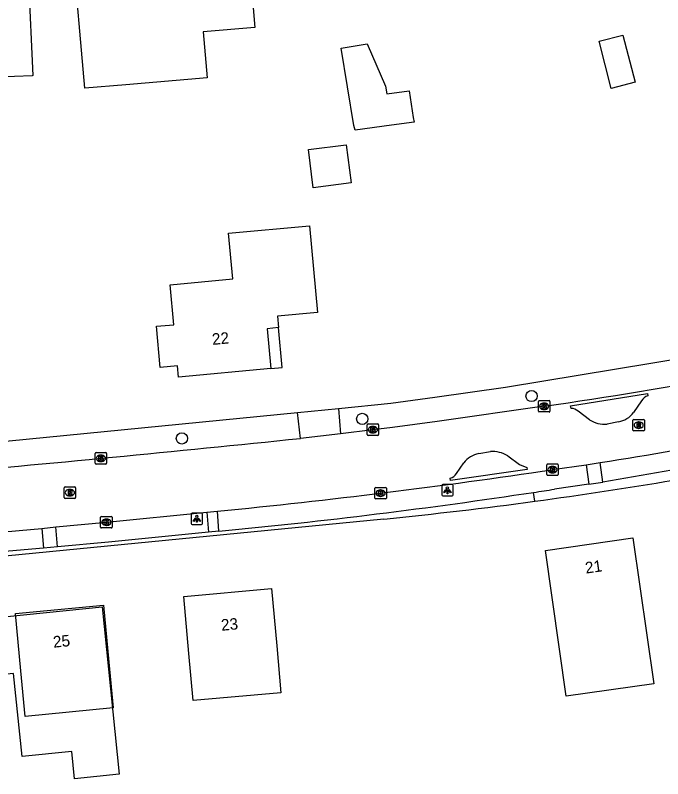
# Model space of a CAD drawing. Extents: x 162675 to 163482, y 379761 to 381227.
# Drawn here: x 163145.1 to 163201.6, y 380753.2 to 380819.7 of the extents above; entities that cross this region are included whole.
import ezdxf

# ---------------------------------------------------------------- set-up
doc = ezdxf.new("R2010")
doc.units = 0
for name, color, linetype in [('IMGEO_Berm_groen', 7, 'Continuous'), ('IMGEO_Boom', 7, 'Continuous'), ('IMGEO_Haag', 7, 'Continuous'), ('IMGEO_Kolk', 7, 'Continuous'), ('IMGEO_Lichtpunt', 7, 'Continuous'), ('IMGEO_Pand', 7, 'Continuous'), ('IMGEO_Pand_nummerreeks', 7, 'Continuous'), ('IMGEO_Pand_overbouw', 7, 'Continuous'), ('IMGEO_Pand_vergunning_verleend', 7, 'Continuous'), ('IMGEO_Parkeervlak_halfverhard', 7, 'Continuous'), ('IMGEO_Rijbaan_lokaal_gesloten', 7, 'Continuous'), ('IMGEO_Rioolput', 7, 'Continuous'), ('IMGEO_Voetpad_halfverhard', 7, 'Continuous'), ('IMGEO_Voetpad_open', 7, 'Continuous')]:
    doc.layers.add(name, color=color, linetype=linetype)

msp = doc.modelspace()

# ---------------------------------------------------------------- linework, layer by layer
at = {"layer": 'IMGEO_Berm_groen'}
for points in [[(163173.288, 380785.441), (163177.861, 380785.922), (163181.694, 380786.429), (163187.844, 380787.314), (163203.861, 380789.941), (163216.422, 380792.223), (163223.823, 380793.651)], [(163135.951, 380781.798), (163169.717, 380785.094)]]:
    msp.add_lwpolyline(points, dxfattribs=at)
at = {"layer": 'IMGEO_Boom'}
for centre in [(163190.123, 380786.533), (163175.354, 380784.543), (163159.625, 380782.836)]:
    msp.add_circle(centre, 0.489, dxfattribs=at)
at = {"layer": 'IMGEO_Haag'}
msp.add_lwpolyline([(163177.253, 380775.814), (163129.006, 380771.1)], dxfattribs=at)
msp.add_arc((163140.379, 381146.491), 372.506, 275.68092, 277.71802, dxfattribs=at)
at = {"layer": 'IMGEO_Kolk'}
for p, q in [((163190.728, 380785.216), (163190.728, 380786.068)), ((163190.803, 380786.142), (163191.655, 380786.142)), ((163191.216, 380785.922), (163191.241, 380785.922)), ((163191.729, 380786.068), (163191.729, 380785.216)), ((163191.239, 380785.362), (163191.214, 380785.362)), ((163191.655, 380785.142), (163190.803, 380785.142)), ((163175.788, 380783.172), (163175.788, 380784.024)), ((163175.863, 380784.098), (163176.715, 380784.098)), ((163176.276, 380783.878), (163176.301, 380783.878)), ((163176.789, 380784.024), (163176.789, 380783.172)), ((163176.299, 380783.318), (163176.274, 380783.318)), ((163176.715, 380783.098), (163175.863, 380783.098)), ((163152.066, 380780.679), (163152.066, 380781.531)), ((163152.141, 380781.605), (163152.993, 380781.605)), ((163152.554, 380781.385), (163152.579, 380781.385)), ((163153.067, 380781.531), (163153.067, 380780.679)), ((163152.993, 380780.605), (163152.141, 380780.605)), ((163152.577, 380780.825), (163152.552, 380780.825)), ((163191.45, 380779.689), (163191.45, 380780.541)), ((163191.525, 380780.615), (163192.377, 380780.615)), ((163192.451, 380780.541), (163192.451, 380779.689)), ((163191.961, 380779.835), (163191.936, 380779.835)), ((163191.938, 380780.395), (163191.963, 380780.395)), ((163192.377, 380779.615), (163191.525, 380779.615)), ((163176.537, 380778.567), (163177.389, 380778.567)), ((163176.462, 380777.641), (163176.462, 380778.493)), ((163176.95, 380778.347), (163176.975, 380778.347)), ((163177.463, 380778.493), (163177.463, 380777.641)), ((163177.389, 380777.567), (163176.537, 380777.567)), ((163176.973, 380777.787), (163176.948, 380777.787)), ((163152.543, 380775.108), (163152.543, 380775.96)), ((163152.618, 380776.034), (163153.47, 380776.034)), ((163153.544, 380775.96), (163153.544, 380775.108)), ((163153.054, 380775.254), (163153.029, 380775.254)), ((163153.031, 380775.814), (163153.056, 380775.814)), ((163153.47, 380775.034), (163152.618, 380775.034))]:
    msp.add_line(p, q, dxfattribs=at)
for points in [[(163190.728, 380785.216), (163190.728, 380786.068)], [(163190.803, 380786.142), (163191.655, 380786.142)], [(163191.049, 380785.842), (163191.172, 380785.842), (163191.172, 380785.691), (163191.302, 380785.842), (163191.466, 380785.842), (163191.32, 380785.691), (163191.473, 380785.442), (163191.321, 380785.442), (163191.236, 380785.606), (163191.172, 380785.539), (163191.172, 380785.442), (163191.049, 380785.442), (163191.049, 380785.842)], [(163191.729, 380786.068), (163191.729, 380785.216)], [(163191.655, 380785.142), (163190.803, 380785.142)], [(163175.788, 380783.172), (163175.788, 380784.024)], [(163175.863, 380784.098), (163176.715, 380784.098)], [(163176.789, 380784.024), (163176.789, 380783.172)], [(163176.109, 380783.798), (163176.232, 380783.798), (163176.232, 380783.647), (163176.362, 380783.798), (163176.526, 380783.798), (163176.38, 380783.647), (163176.533, 380783.398), (163176.381, 380783.398), (163176.296, 380783.562), (163176.232, 380783.495), (163176.232, 380783.398), (163176.109, 380783.398), (163176.109, 380783.798)], [(163176.715, 380783.098), (163175.863, 380783.098)], [(163152.066, 380780.679), (163152.066, 380781.531)], [(163152.141, 380781.605), (163152.993, 380781.605)], [(163152.387, 380781.305), (163152.51, 380781.305), (163152.51, 380781.154), (163152.64, 380781.305), (163152.804, 380781.305), (163152.658, 380781.154), (163152.811, 380780.905), (163152.659, 380780.905), (163152.574, 380781.069), (163152.51, 380781.002), (163152.51, 380780.905), (163152.387, 380780.905), (163152.387, 380781.305)], [(163153.067, 380781.531), (163153.067, 380780.679)], [(163152.993, 380780.605), (163152.141, 380780.605)], [(163191.45, 380779.689), (163191.45, 380780.541)], [(163191.525, 380780.615), (163192.377, 380780.615)], [(163192.451, 380780.541), (163192.451, 380779.689)], [(163191.771, 380780.315), (163191.894, 380780.315), (163191.894, 380780.164), (163192.024, 380780.315), (163192.188, 380780.315), (163192.042, 380780.164), (163192.195, 380779.915), (163192.043, 380779.915), (163191.958, 380780.079), (163191.894, 380780.012), (163191.894, 380779.915), (163191.771, 380779.915), (163191.771, 380780.315)], [(163192.377, 380779.615), (163191.525, 380779.615)], [(163176.537, 380778.567), (163177.389, 380778.567)], [(163176.462, 380777.641), (163176.462, 380778.493)], [(163176.783, 380778.267), (163176.906, 380778.267), (163176.906, 380778.116), (163177.036, 380778.267), (163177.2, 380778.267), (163177.054, 380778.116), (163177.207, 380777.867), (163177.055, 380777.867), (163176.97, 380778.031), (163176.906, 380777.964), (163176.906, 380777.867), (163176.783, 380777.867), (163176.783, 380778.267)], [(163177.463, 380778.493), (163177.463, 380777.641)], [(163177.389, 380777.567), (163176.537, 380777.567)], [(163152.543, 380775.108), (163152.543, 380775.96)], [(163152.618, 380776.034), (163153.47, 380776.034)], [(163153.544, 380775.96), (163153.544, 380775.108)], [(163152.864, 380775.734), (163152.987, 380775.734), (163152.987, 380775.583), (163153.117, 380775.734), (163153.281, 380775.734), (163153.135, 380775.583), (163153.288, 380775.334), (163153.136, 380775.334), (163153.051, 380775.498), (163152.987, 380775.431), (163152.987, 380775.334), (163152.864, 380775.334), (163152.864, 380775.734)], [(163153.47, 380775.034), (163152.618, 380775.034)]]:
    msp.add_lwpolyline(points, dxfattribs=at)
for centre, start, end in [((163190.805, 380786.066), 91.55205, 178.44795), ((163190.805, 380786.066), 91.55205, 178.44795), ((163191.653, 380786.066), 1.55205, 88.44795), ((163191.653, 380786.066), 1.55205, 88.44795), ((163190.805, 380785.218), 181.55205, 268.44795), ((163190.805, 380785.218), 181.55205, 268.44795), ((163191.653, 380785.218), 271.55205, 358.44795), ((163191.653, 380785.218), 271.55205, 358.44795), ((163175.865, 380784.022), 91.55205, 178.44795), ((163175.865, 380784.022), 91.55205, 178.44795), ((163176.713, 380784.022), 1.55205, 88.44795), ((163176.713, 380784.022), 1.55205, 88.44795), ((163175.865, 380783.174), 181.55205, 268.44795), ((163175.865, 380783.174), 181.55205, 268.44795), ((163176.713, 380783.174), 271.55205, 358.44795), ((163176.713, 380783.174), 271.55205, 358.44795), ((163152.143, 380781.529), 91.55205, 178.44795), ((163152.143, 380781.529), 91.55205, 178.44795), ((163152.991, 380781.529), 1.55205, 88.44795), ((163152.991, 380781.529), 1.55205, 88.44795), ((163152.143, 380780.681), 181.55205, 268.44795), ((163152.143, 380780.681), 181.55205, 268.44795), ((163152.991, 380780.681), 271.55205, 358.44795), ((163152.991, 380780.681), 271.55205, 358.44795), ((163191.527, 380780.539), 91.55205, 178.44795), ((163191.527, 380780.539), 91.55205, 178.44795), ((163192.375, 380780.539), 1.55205, 88.44795), ((163192.375, 380780.539), 1.55205, 88.44795), ((163191.527, 380779.691), 181.55205, 268.44795), ((163191.527, 380779.691), 181.55205, 268.44795), ((163192.375, 380779.691), 271.55205, 358.44795), ((163192.375, 380779.691), 271.55205, 358.44795), ((163176.539, 380778.491), 91.55205, 178.44795), ((163176.539, 380778.491), 91.55205, 178.44795), ((163177.387, 380778.491), 1.55205, 88.44795), ((163177.387, 380778.491), 1.55205, 88.44795), ((163176.539, 380777.643), 181.55205, 268.44795), ((163176.539, 380777.643), 181.55205, 268.44795), ((163177.387, 380777.643), 271.55205, 358.44795), ((163177.387, 380777.643), 271.55205, 358.44795), ((163152.62, 380775.958), 91.55205, 178.44795), ((163152.62, 380775.958), 91.55205, 178.44795), ((163153.468, 380775.958), 1.55205, 88.44795), ((163153.468, 380775.958), 1.55205, 88.44795), ((163152.62, 380775.11), 181.55205, 268.44795), ((163152.62, 380775.11), 181.55205, 268.44795), ((163153.468, 380775.11), 271.55205, 358.44795), ((163153.468, 380775.11), 271.55205, 358.44795)]:
    msp.add_arc(centre, 0.0765, start, end, dxfattribs=at)
for centre, major_axis, ratio, start_param, end_param in [((163191.215, 380785.642), (-0.387, 0.002), 0.722429, 4.712389, 7.853982), ((163191.24, 380785.642), (-0.39, 0.002), 0.717154, 1.570796, 4.712389), ((163176.275, 380783.598), (-0.387, 0.002), 0.722429, 4.712389, 7.853982), ((163176.3, 380783.598), (-0.39, 0.002), 0.717154, 1.570796, 4.712389), ((163152.553, 380781.105), (-0.387, 0.002), 0.722429, 4.712389, 7.853982), ((163152.578, 380781.105), (-0.39, 0.002), 0.717154, 1.570796, 4.712389), ((163191.937, 380780.115), (-0.387, 0.002), 0.722429, 4.712389, 7.853982), ((163191.962, 380780.115), (-0.39, 0.002), 0.717154, 1.570796, 4.712389), ((163176.949, 380778.067), (-0.387, 0.002), 0.722429, 4.712389, 7.853982), ((163176.974, 380778.067), (-0.39, 0.002), 0.717154, 1.570796, 4.712389), ((163153.03, 380775.534), (-0.387, 0.002), 0.722429, 4.712389, 7.853982), ((163153.055, 380775.534), (-0.39, 0.002), 0.717154, 1.570796, 4.712389)]:
    msp.add_ellipse(centre, major_axis=major_axis, ratio=ratio, start_param=start_param, end_param=end_param, dxfattribs=at)
at = {"layer": 'IMGEO_Lichtpunt'}
for p, q in [((163182.29, 380778.724), (163182.29, 380777.917)), ((163182.29, 380778.724), (163182.29, 380777.917)), ((163183.192, 380778.819), (163182.384, 380778.819)), ((163183.192, 380778.819), (163182.384, 380778.819)), ((163183.286, 380777.917), (163183.286, 380778.724)), ((163183.286, 380777.917), (163183.286, 380778.724)), ((163182.384, 380777.823), (163183.192, 380777.823)), ((163182.384, 380777.823), (163183.192, 380777.823)), ((163160.432, 380776.237), (163160.432, 380775.43)), ((163160.432, 380776.237), (163160.432, 380775.43)), ((163161.334, 380776.332), (163160.526, 380776.332)), ((163161.334, 380776.332), (163160.526, 380776.332)), ((163161.428, 380775.43), (163161.428, 380776.237)), ((163161.428, 380775.43), (163161.428, 380776.237)), ((163160.526, 380775.336), (163161.334, 380775.336)), ((163160.526, 380775.336), (163161.334, 380775.336))]:
    msp.add_line(p, q, dxfattribs=at)
for points in [[(163182.664, 380778.388), (163182.703, 380778.36), (163182.515, 380778.098), (163182.477, 380778.125), (163182.664, 380778.388)], [(163182.766, 380778.34), (163182.813, 380778.34), (163182.813, 380778.018), (163182.766, 380778.018), (163182.766, 380778.34)], [(163182.876, 380778.36), (163182.914, 380778.387), (163183.101, 380778.125), (163183.062, 380778.097), (163182.876, 380778.36)], [(163160.806, 380775.901), (163160.845, 380775.873), (163160.657, 380775.611), (163160.619, 380775.638), (163160.806, 380775.901)], [(163160.908, 380775.853), (163160.955, 380775.853), (163160.955, 380775.531), (163160.908, 380775.531), (163160.908, 380775.853)], [(163161.018, 380775.873), (163161.056, 380775.9), (163161.243, 380775.638), (163161.204, 380775.61), (163161.018, 380775.873)]]:
    msp.add_lwpolyline(points, dxfattribs=at)
for centre in [(163182.789, 380778.522), (163160.931, 380776.035)]:
    msp.add_circle(centre, 0.0994, dxfattribs=at)
for centre, start, end in [((163182.384, 380778.724), 90, 180), ((163182.384, 380778.724), 90, 180), ((163183.192, 380778.724), 0, 90), ((163183.192, 380778.724), 0, 90), ((163182.384, 380777.917), 180, 270), ((163182.384, 380777.917), 180, 270), ((163183.192, 380777.917), 270, 0), ((163183.192, 380777.917), 270, 360), ((163160.526, 380776.237), 90, 180), ((163160.526, 380776.237), 90, 180), ((163161.334, 380776.237), 0, 90), ((163161.334, 380776.237), 0, 90), ((163160.526, 380775.43), 180, 270), ((163160.526, 380775.43), 180, 270), ((163161.334, 380775.43), 270, 0), ((163161.334, 380775.43), 270, 360)]:
    msp.add_arc(centre, 0.0946, start, end, dxfattribs=at)
at = {"layer": 'IMGEO_Pand'}
for points in [[(163167.121, 380823.291), (163165.612, 380823.161), (163165.998, 380818.654), (163161.491, 380818.267), (163161.832, 380814.279), (163154.747, 380813.671), (163151.157, 380813.363), (163150.102, 380825.663), (163153.606, 380825.963), (163153.528, 380826.876), (163157.114, 380827.141), (163157.207, 380826.06), (163160.722, 380826.363), (163160.632, 380827.401), (163165.216, 380827.797), (163165.306, 380826.758), (163166.813, 380826.888), (163167.121, 380823.291)], [(163146.241, 380822.696), (163146.629, 380814.46), (163146.558, 380814.458), (163140.39, 380814.225), (163140.299, 380816.346), (163133.583, 380816.059), (163133.113, 380826.286), (163141.222, 380826.64), (163141.301, 380825.003), (163143.975, 380825.101), (163144.089, 380822.593), (163146.241, 380822.696)], [(163199.161, 380813.893), (163197.076, 380813.354), (163196.016, 380817.454), (163198.101, 380817.993), (163199.161, 380813.893)], [(163179.815, 380810.815), (163179.883, 380810.399), (163177.914, 380810.137), (163174.741, 380809.714), (163174.613, 380810.121), (163173.511, 380816.858), (163175.792, 380817.231), (163177.384, 380813.538), (163177.494, 380812.866), (163179.438, 380813.125), (163179.815, 380810.815)], [(163173.949, 380808.44), (163174.381, 380805.115), (163171.092, 380804.689), (163170.66, 380808.013), (163173.949, 380808.44)], [(163167.393, 380788.936), (163159.346, 380788.172), (163159.253, 380789.167), (163157.749, 380789.026), (163157.415, 380792.61), (163158.918, 380792.75), (163158.593, 380796.234), (163164.069, 380796.744), (163163.697, 380800.726), (163170.756, 380801.383), (163171.46, 380793.815), (163167.975, 380793.49), (163168.067, 380792.494), (163167.071, 380792.401), (163167.393, 380788.936)], [(163200.776, 380761.436), (163193.135, 380760.357), (163191.339, 380773.067), (163198.962, 380774.161), (163200.776, 380761.436)], [(163168.265, 380760.675), (163160.604, 380759.985), (163160.233, 380764.101), (163159.787, 380769.062), (163167.447, 380769.752), (163167.896, 380764.773), (163168.265, 380760.675)], [(163153.647, 380759.35), (163145.972, 380758.611), (163145.589, 380762.59), (163145.11, 380767.567), (163152.785, 380768.306), (163153.264, 380763.329), (163153.647, 380759.35)]]:
    msp.add_lwpolyline(points, dxfattribs=at)
at = {"layer": 'IMGEO_Pand_overbouw'}
msp.add_lwpolyline([(163167.393, 380788.936), (163168.389, 380789.029), (163168.067, 380792.494), (163167.071, 380792.401)], close=True, dxfattribs=at)
at = {"layer": 'IMGEO_Pand_vergunning_verleend'}
msp.add_lwpolyline([(163142.642, 380767.14), (163152.665, 380768.167), (163154.161, 380753.573), (163150.272, 380753.174), (163150.027, 380755.561), (163145.699, 380755.117), (163144.957, 380762.359), (163143.151, 380762.174), (163142.642, 380767.14)], dxfattribs=at)
at = {"layer": 'IMGEO_Parkeervlak_halfverhard'}
for points in [[(163161.96, 380774.658), (163153.238, 380773.792), (163148.788, 380773.381)], [(163147.547, 380773.273), (163138.129, 380772.447), (163133.305, 380771.987), (163128.949, 380771.637)]]:
    msp.add_lwpolyline(points, dxfattribs=at)
msp.add_arc((163113.891, 381284.333), 511.934, 275.48963, 278.5835, dxfattribs=at)
at = {"layer": 'IMGEO_Rijbaan_lokaal_gesloten'}
for points in [[(163193.575, 380785.459), (163193.517, 380785.675), (163200.227, 380786.76)], [(163200.227, 380786.76), (163200.258, 380786.559)], [(163199.715, 380786.124), (163199.025, 380785.097)], [(163191.229, 380785.642), (163181.895, 380784.303), (163178.011, 380783.803), (163176.289, 380783.598), (163173.468, 380783.251)], [(163195.186, 380784.471), (163194.188, 380785.208)], [(163197.708, 380784.298), (163196.708, 380784.088)], [(163173.468, 380783.251), (163169.963, 380782.843)], [(163188.055, 380781.313), (163189.063, 380780.568), (163189.708, 380780.306), (163189.743, 380780.121), (163183.069, 380779.165), (163183.028, 380779.371)], [(163185.525, 380781.532), (163186.535, 380781.69)], [(163183.577, 380779.771), (163184.214, 380780.702)], [(163191.951, 380780.115), (163194.876, 380780.549)], [(163194.876, 380780.549), (163196.097, 380780.735)], [(163148.627, 380775.118), (163153.044, 380775.534), (163161.816, 380776.396)], [(163161.816, 380776.396), (163162.732, 380776.494)], [(163128.826, 380773.368), (163131.875, 380773.629), (163137.859, 380774.152), (163147.426, 380774.997)], [(163147.426, 380774.997), (163148.627, 380775.118)]]:
    msp.add_lwpolyline(points, dxfattribs=at)
for centre, radius, start, end in [((163133.189, 381188.114), 406.635, 278.20603, 282.93874), ((163200.651, 380785.513), 1.118, 110.56303, 146.83375), ((163193.52, 380784.45), 1.011, 48.60396, 86.86161), ((163197.405, 380786.282), 2.007, 278.67871, 323.81015), ((163196.489, 380786.432), 2.355, 236.40823, 275.3422), ((162944.766, 382949.195), 2178.026, 275.068746, 275.934695), ((163130.674, 381199.952), 424.291, 278.87006, 280.65045), ((163186.025, 380779.292), 2.295, 102.58146, 142.09471), ((163186.72, 380779.185), 2.512, 57.90903, 94.23145), ((163106.831, 381347.28), 573.517, 275.593578, 278.535284), ((163182.851, 380780.19), 0.838, 282.16962, 329.98435)]:
    msp.add_arc(centre, radius, start, end, dxfattribs=at)
at = {"layer": 'IMGEO_Rioolput'}
for p, q in [((163199.045, 380784.493), (163199.897, 380784.493)), ((163198.97, 380783.567), (163198.97, 380784.419)), ((163199.458, 380784.273), (163199.483, 380784.273)), ((163199.971, 380784.419), (163199.971, 380783.567)), ((163199.897, 380783.493), (163199.045, 380783.493)), ((163199.481, 380783.713), (163199.456, 380783.713)), ((163149.361, 380777.689), (163149.361, 380778.541)), ((163149.436, 380778.615), (163150.288, 380778.615)), ((163150.362, 380778.541), (163150.362, 380777.689)), ((163149.872, 380777.835), (163149.847, 380777.835)), ((163149.849, 380778.395), (163149.874, 380778.395)), ((163150.288, 380777.615), (163149.436, 380777.615))]:
    msp.add_line(p, q, dxfattribs=at)
for points in [[(163199.045, 380784.493), (163199.897, 380784.493)], [(163198.97, 380783.567), (163198.97, 380784.419)], [(163199.559, 380784.191), (163199.307, 380784.193), (163199.307, 380783.793)], [(163199.307, 380783.793), (163199.431, 380783.793), (163199.431, 380783.955), (163199.442, 380783.955)], [(163199.485, 380784.112), (163199.431, 380784.112), (163199.431, 380784.031)], [(163199.431, 380784.031), (163199.483, 380784.031)], [(163199.489, 380783.926), (163199.56, 380783.793), (163199.7, 380783.793), (163199.635, 380783.919)], [(163199.971, 380784.419), (163199.971, 380783.567)], [(163199.897, 380783.493), (163199.045, 380783.493)], [(163149.361, 380777.689), (163149.361, 380778.541)], [(163149.436, 380778.615), (163150.288, 380778.615)], [(163150.362, 380778.541), (163150.362, 380777.689)], [(163149.95, 380778.313), (163149.698, 380778.315), (163149.698, 380777.915)], [(163149.698, 380777.915), (163149.822, 380777.915), (163149.822, 380778.077), (163149.833, 380778.077)], [(163149.876, 380778.234), (163149.822, 380778.234), (163149.822, 380778.153)], [(163149.822, 380778.153), (163149.874, 380778.153)], [(163149.88, 380778.048), (163149.951, 380777.915), (163150.091, 380777.915), (163150.026, 380778.041)], [(163150.288, 380777.615), (163149.436, 380777.615)]]:
    msp.add_lwpolyline(points, dxfattribs=at)
for centre, radius, start, end in [((163199.047, 380784.417), 0.0765, 91.55205, 178.44795), ((163199.047, 380784.417), 0.0765, 91.55205, 178.44795), ((163199.895, 380784.417), 0.0765, 1.55205, 88.44795), ((163199.895, 380784.417), 0.0765, 1.55205, 88.44795), ((163199.441, 380783.902), 0.0533, 26.02933, 88.69889), ((163199.467, 380784.22), 0.19, 274.7715, 282.96867), ((163199.491, 380784.016), 0.0964, 77.00612, 93.18647), ((163199.505, 380784.073), 0.0378, 276.66336, 79.67722), ((163199.558, 380784.081), 0.109, 350.36119, 89.41601), ((163199.556, 380784.081), 0.112, 277.58423, 350.98172), ((163199.54, 380783.866), 0.108, 29.51342, 73.79051), ((163199.047, 380783.569), 0.0765, 181.55205, 268.44795), ((163199.047, 380783.569), 0.0765, 181.55205, 268.44795), ((163199.895, 380783.569), 0.0765, 271.55205, 358.44795), ((163199.895, 380783.569), 0.0765, 271.55205, 358.44795), ((163149.438, 380778.539), 0.0765, 91.55205, 178.44795), ((163149.438, 380778.539), 0.0765, 91.55205, 178.44795), ((163150.286, 380778.539), 0.0765, 1.55205, 88.44795), ((163150.286, 380778.539), 0.0765, 1.55205, 88.44795), ((163149.832, 380778.024), 0.0533, 26.02933, 88.69889), ((163149.858, 380778.342), 0.19, 274.7715, 282.96867), ((163149.882, 380778.138), 0.0964, 77.00612, 93.18647), ((163149.896, 380778.195), 0.0378, 276.66336, 79.67722), ((163149.949, 380778.203), 0.109, 350.36119, 89.41601), ((163149.947, 380778.203), 0.112, 277.58423, 350.98172), ((163149.931, 380777.988), 0.108, 29.51342, 73.79051), ((163149.438, 380777.691), 0.0765, 181.55205, 268.44795), ((163149.438, 380777.691), 0.0765, 181.55205, 268.44795), ((163150.286, 380777.691), 0.0765, 271.55205, 358.44795), ((163150.286, 380777.691), 0.0765, 271.55205, 358.44795)]:
    msp.add_arc(centre, radius, start, end, dxfattribs=at)
for centre, major_axis, ratio, start_param, end_param in [((163199.457, 380783.993), (-0.387, 0.002), 0.722429, 4.712389, 7.853982), ((163199.482, 380783.993), (-0.39, 0.002), 0.717154, 1.570796, 4.712389), ((163149.848, 380778.115), (-0.387, 0.002), 0.722429, 4.712389, 7.853982), ((163149.873, 380778.115), (-0.39, 0.002), 0.717154, 1.570796, 4.712389)]:
    msp.add_ellipse(centre, major_axis=major_axis, ratio=ratio, start_param=start_param, end_param=end_param, dxfattribs=at)
at = {"layer": 'IMGEO_Voetpad_halfverhard'}
for points in [[(163202.358, 380780.058), (163196.347, 380779.026)], [(163195.13, 380778.84), (163192.127, 380778.412)], [(163190.406, 380777.359), (163190.298, 380778.133)]]:
    msp.add_lwpolyline(points, dxfattribs=at)
for centre, radius, start, end in [((163140.365, 381145.877), 371.9, 277.73293, 279.61844), ((163149.804, 381049.726), 274.595, 278.48015, 278.8662)]:
    msp.add_arc(centre, radius, start, end, dxfattribs=at)
at = {"layer": 'IMGEO_Voetpad_open'}
for points in [[(163169.717, 380785.094), (163173.288, 380785.441)], [(163173.288, 380785.441), (163173.468, 380783.251)], [(163169.963, 380782.843), (163169.717, 380785.094)], [(163194.876, 380780.549), (163195.13, 380778.84)], [(163196.347, 380779.026), (163196.097, 380780.735)], [(163195.13, 380778.84), (163196.347, 380779.026)], [(163161.816, 380776.396), (163161.96, 380774.658)], [(163162.866, 380774.747), (163162.732, 380776.494)], [(163147.426, 380774.997), (163147.547, 380773.273)], [(163148.788, 380773.381), (163148.627, 380775.118)], [(163162.866, 380774.747), (163161.96, 380774.658)], [(163148.788, 380773.381), (163147.547, 380773.273)]]:
    msp.add_lwpolyline(points, dxfattribs=at)

# ---------------------------------------------------------------- texts
at = {"layer": 'IMGEO_Pand_nummerreeks'}
for s, rotation, p in [('22', 5.42353, (163162.305, 380790.984)), ('21', 8.16465, (163194.871, 380771.049)), ('23', 5.14722, (163163.088, 380766.067)), ('25', 5.49986, (163148.439, 380764.593))]:
    msp.add_text(s, height=1, rotation=rotation, dxfattribs=at).set_placement(p)

doc.saveas('drawing.dxf')
